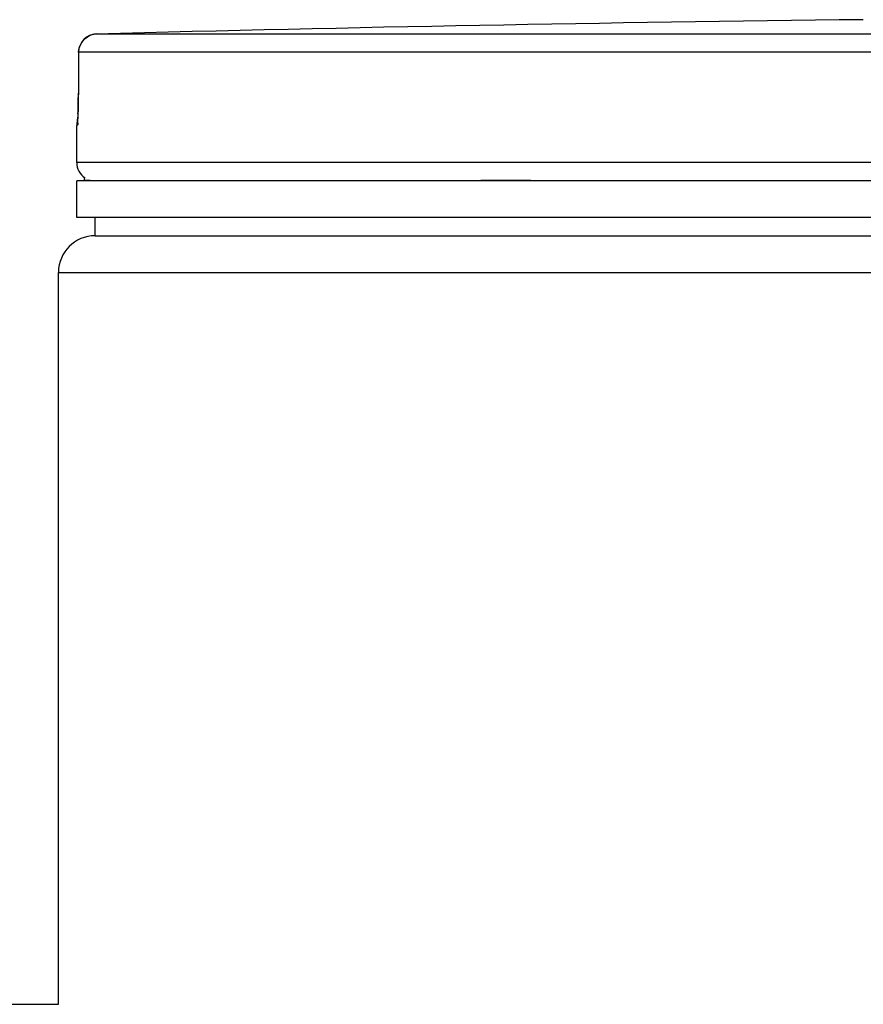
# Model space of a CAD drawing. Header units: millimetres. Extents: x 0 to 297, y 0 to 210.
# Tile 318 of 446: x 161.64 to 163.71, y 163.02 to 165.44. Entities that reach past the tile are written whole.
import ezdxf

# ---------------------------------------------------------------- set-up
doc = ezdxf.new("R2010")
doc.units = ezdxf.units.MM
doc.header["$LTSCALE"] = 16.335
doc.layers.get('0').update_dxf_attribs({"linetype": 'CONTINUOUS'})
doc.layers.add('01_GLOBAL', color=7, linetype='CONTINUOUS')

msp = doc.modelspace()

# ---------------------------------------------------------------- linework, layer by layer
at = {"color": 9, "linetype": 'Continuous'}
for p, q in [((165.021, 165.4097), (161.8242, 165.4097)), ((161.7804, 165.3647), (161.7797, 165.2636)), ((161.7804, 165.3647), (161.7803, 165.365)), ((165.0188, 165.3647), (161.7804, 165.3647)), ((161.7797, 165.2636), (161.7797, 165.2639)), ((161.7766, 165.1846), (161.7758, 165.1846)), ((168.6158, 165.0936), (161.7758, 165.0936)), ((161.7938, 165.0504), (161.8084, 165.0504)), ((162.7691, 165.0504), (162.892, 165.0504))]:
    msp.add_line(p, q, dxfattribs=at)
at = {"color": 7, "linetype": 'Continuous'}
for p, q in [((161.7803, 165.365), (161.7797, 165.2639)), ((161.7797, 165.2639), (161.7796, 165.2553)), ((161.7794, 165.2404), (161.7792, 165.2334)), ((161.7795, 165.2477), (161.7794, 165.2404)), ((161.7796, 165.2553), (161.7795, 165.2477)), ((161.7787, 165.2151), (161.7785, 165.2101)), ((161.7789, 165.2207), (161.7787, 165.2151)), ((161.7791, 165.2268), (161.7789, 165.2207)), ((161.7792, 165.2334), (161.7791, 165.2268)), ((161.7783, 165.2057), (161.7781, 165.2018)), ((161.7785, 165.2101), (161.7783, 165.2057)), ((161.7758, 165.0936), (161.7758, 165.1846)), ((168.6158, 165.0486), (161.7758, 165.0486)), ((161.7758, 164.9586), (161.7758, 165.0486)), ((161.7938, 165.0486), (161.7938, 165.0504)), ((168.6158, 164.9586), (161.7758, 164.9586)), ((161.8208, 164.9136), (161.8208, 164.9586)), ((161.8208, 164.9136), (168.5708, 164.9136)), ((158.0138, 163.0236), (161.7308, 163.0236))]:
    msp.add_line(p, q, dxfattribs=at)
msp.add_lwpolyline([(161.7781, 165.2018), (161.7779, 165.1986), (161.7778, 165.1972), (161.7777, 165.1959), (161.7776, 165.1949), (161.7776, 165.1939), (161.7775, 165.1932), (161.7774, 165.1927), (161.7774, 165.1925)], dxfattribs=at)
for centre, radius, start, end in [((165.1958, 35.4694), 129.9841, 90.655486, 91.486369), ((161.8253, 165.3647), 0.045, 91.4864, 179.6289), ((161.8208, 165.1846), 0.045, 162.8745, 180), ((161.8208, 165.0936), 0.045, 180, 235.7356), ((161.8055, 165.0504), 0.0117, 148.6217, 180)]:
    msp.add_arc(centre, radius, start, end, dxfattribs=at)
at = {"color": 9, "linetype": 'Continuous'}
for centre, radius, start, end in [((161.8262, 165.3629), 0.0469, 112.0165, 113.769), ((161.8261, 165.3632), 0.0467, 106.6749, 112.0212), ((161.8258, 165.3639), 0.0459, 102.7775, 106.6743), ((161.8256, 165.3649), 0.0448, 99.3134, 102.7775), ((161.8253, 165.367), 0.0428, 91.5404, 99.3514), ((160.2433, 165.2709), 1.5364, 357.851, 359.7284)]:
    msp.add_arc(centre, radius, start, end, dxfattribs=at)
msp.add_open_spline([(161.7804, 165.3647), (161.7804, 165.3811), (161.7923, 165.3993), (161.8073, 165.4059)], degree=3, dxfattribs=at)
for points, knots in [([(161.7787, 165.2133), (161.7784, 165.2062), (161.7753, 165.2), (161.7791, 165.1847), (161.7766, 165.1846)], [0, 0, 0, 0, 0.738699, 1, 1, 1, 1]), ([(161.7766, 165.1846), (161.7766, 165.186), (161.7767, 165.1888), (161.7772, 165.1916), (161.7774, 165.193)], [0, 0, 0, 0, 0.497733, 1, 1, 1, 1])]:
    msp.add_open_spline(points, degree=3, knots=knots, dxfattribs=at)
at = {"layer": '01_GLOBAL', "color": 7, "linetype": 'Continuous'}
for p, q in [((161.8208, 164.9136), (168.5708, 164.9136)), ((161.7308, 163.0236), (161.7308, 164.8236))]:
    msp.add_line(p, q, dxfattribs=at)
at = {"layer": '01_GLOBAL', "color": 9, "linetype": 'Continuous'}
msp.add_line((161.7308, 164.8236), (168.6608, 164.8236), dxfattribs=at)
at = {"layer": '01_GLOBAL', "color": 7, "linetype": 'Continuous'}
msp.add_arc((161.8208, 164.8236), 0.09, 90, 180, dxfattribs=at)

doc.saveas('drawing.dxf')
